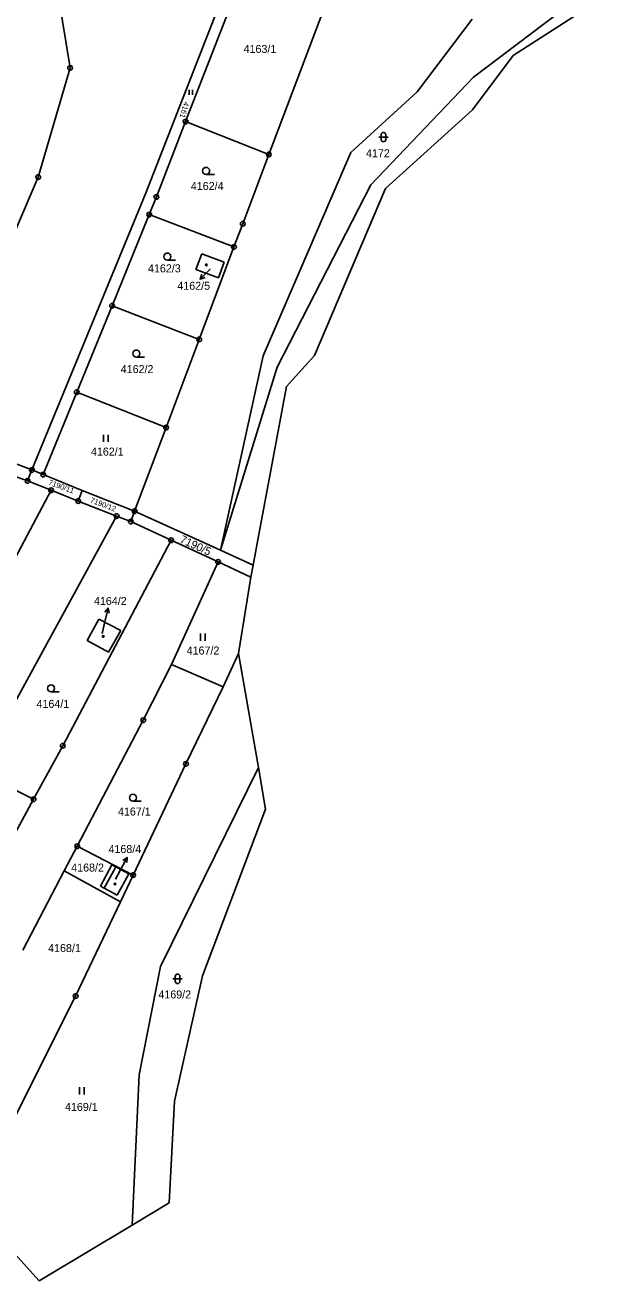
# Model space of a CAD drawing. Extents: x -593183 to -588034, y -1130415 to -1124994.
# Drawn here: x -589386 to -589260.6, y -1130146.7 to -1129879.8 of the extents above; entities that cross this region are included whole.
import ezdxf

# ---------------------------------------------------------------- set-up
doc = ezdxf.new("R2010")
doc.units = 0
for name, color, linetype in [('Vrstva 1', 7, 'Continuous'), ('Vrstva 13', 7, 'Continuous'), ('Vrstva 16', 7, 'Continuous'), ('Vrstva 18', 7, 'Continuous'), ('Vrstva 19', 7, 'Continuous'), ('Vrstva 24', 7, 'Continuous'), ('Vrstva 25', 7, 'Continuous'), ('Vrstva 4', 7, 'Continuous')]:
    doc.layers.add(name, color=color, linetype=linetype)

msp = doc.modelspace()

# ---------------------------------------------------------------- linework, layer by layer
at = {"layer": 'Vrstva 1'}
for p, q in [((-589337.86, -1129857.72), (-589360.4, -1129915.68)), ((-589335.99, -1129859.29), (-589351.9, -1129900.3)), ((-589380.07, -1129866.35), (-589376.43, -1129888.91)), ((-589319.3, -1129867.68), (-589334.25, -1129907.28)), ((-589290.81, -1129890.88), (-589272.57, -1129877.06)), ((-589291.07, -1129878.55), (-589302.73, -1129893.99)), ((-589383.19, -1129912.1), (-589376.43, -1129888.91)), ((-589312.62, -1129913.74), (-589290.81, -1129890.88)), ((-589302.73, -1129893.99), (-589316.85, -1129906.87)), ((-589351.9, -1129900.3), (-589358.11, -1129916.32)), ((-589334.25, -1129907.28), (-589351.9, -1129900.3)), ((-589316.85, -1129906.87), (-589335.43, -1129950.05)), ((-589339.79, -1129922.02), (-589334.25, -1129907.28)), ((-589383.19, -1129912.1), (-589398.51, -1129947.78)), ((-589332.49, -1129952.52), (-589312.62, -1129913.74)), ((-589360.4, -1129915.68), (-589384.52, -1129974.34)), ((-589358.11, -1129916.32), (-589359.63, -1129920.06)), ((-589359.63, -1129920.06), (-589367.53, -1129939.45)), ((-589341.64, -1129926.94), (-589359.63, -1129920.06)), ((-589341.64, -1129926.94), (-589339.79, -1129922.02)), ((-589349.72, -1129931.76), (-589348.46, -1129928.43)), ((-589349.02, -1129946.6), (-589341.64, -1129926.94)), ((-589343.72, -1129930.18), (-589348.46, -1129928.43)), ((-589344.95, -1129933.51), (-589343.72, -1129930.18)), ((-589349.72, -1129931.76), (-589344.95, -1129933.51)), ((-589367.53, -1129939.45), (-589375.01, -1129957.8)), ((-589349.02, -1129946.6), (-589367.53, -1129939.45)), ((-589356.05, -1129965.32), (-589349.02, -1129946.6)), ((-589344.47, -1129991.4), (-589335.43, -1129950.05)), ((-589332.49, -1129952.52), (-589344.47, -1129991.4)), ((-589382.14, -1129975.3), (-589375.01, -1129957.8)), ((-589375.01, -1129957.8), (-589356.05, -1129965.32)), ((-589356.05, -1129965.32), (-589362.73, -1129983.11)), ((-589392.76, -1129971.22), (-589384.52, -1129974.34)), ((-589387.91, -1129975.78), (-589385.47, -1129976.67)), ((-589384.52, -1129974.34), (-589385.47, -1129976.67)), ((-589384.52, -1129974.34), (-589382.14, -1129975.3)), ((-589382.14, -1129975.3), (-589373.87, -1129978.73)), ((-589448.16, -1130106.53), (-589380.48, -1129978.66)), ((-589385.47, -1129976.67), (-589380.48, -1129978.66)), ((-589380.48, -1129978.66), (-589374.71, -1129980.93)), ((-589373.87, -1129978.73), (-589374.71, -1129980.93)), ((-589373.87, -1129978.73), (-589362.73, -1129983.11)), ((-589374.71, -1129980.93), (-589366.55, -1129984.14)), ((-589366.55, -1129984.14), (-589396.22, -1130038.45)), ((-589366.55, -1129984.14), (-589363.54, -1129985.3)), ((-589362.73, -1129983.11), (-589363.54, -1129985.3)), ((-589362.73, -1129983.11), (-589344.47, -1129991.4)), ((-589363.54, -1129985.3), (-589354.98, -1129989.26)), ((-589377.99, -1130032.95), (-589354.98, -1129989.26)), ((-589354.98, -1129989.26), (-589345.01, -1129993.86)), ((-589344.47, -1129991.4), (-589337.56, -1129994.54)), ((-589345.01, -1129993.86), (-589354.92, -1130015.65)), ((-589345.01, -1129993.86), (-589338.04, -1129997.09)), ((-589372.81, -1130010.59), (-589370.33, -1130006.01)), ((-589370.33, -1130006.01), (-589365.65, -1130008.46)), ((-589365.65, -1130008.46), (-589368.28, -1130013.08)), ((-589368.28, -1130013.08), (-589372.81, -1130010.59)), ((-589343.95, -1130020.45), (-589340.67, -1130013.3)), ((-589354.92, -1130015.65), (-589360.91, -1130027.52)), ((-589354.92, -1130015.65), (-589343.95, -1130020.45)), ((-589351.83, -1130036.8), (-589343.95, -1130020.45)), ((-589360.91, -1130027.52), (-589374.93, -1130054.3)), ((-589384.17, -1130044.3), (-589377.99, -1130032.95)), ((-589351.83, -1130036.8), (-589363.05, -1130060.42)), ((-589357.22, -1130079.83), (-589336.47, -1130037.56)), ((-589396.22, -1130038.45), (-589384.17, -1130044.3)), ((-589412.84, -1130097.01), (-589384.17, -1130044.3)), ((-589377.67, -1130059.53), (-589374.93, -1130054.3)), ((-589374.93, -1130054.3), (-589363.05, -1130060.42)), ((-589370.01, -1130062.75), (-589367.54, -1130058.24)), ((-589367.54, -1130058.24), (-589366.7, -1130058.69)), ((-589366.7, -1130058.69), (-589363.99, -1130060.18)), ((-589377.67, -1130059.53), (-589386.48, -1130076.36)), ((-589365.73, -1130066.07), (-589377.67, -1130059.53)), ((-589363.99, -1130060.18), (-589366.46, -1130064.7)), ((-589363.05, -1130060.42), (-589365.73, -1130066.07)), ((-589369.18, -1130063.21), (-589370.01, -1130062.75)), ((-589366.46, -1130064.7), (-589369.18, -1130063.21)), ((-589365.73, -1130066.07), (-589375.25, -1130086.12)), ((-589357.22, -1130079.83), (-589361.75, -1130102.88)), ((-589391.52, -1130118.39), (-589375.25, -1130086.12)), ((-589361.75, -1130102.88), (-589363.27, -1130134.81))]:
    msp.add_line(p, q, dxfattribs=at)
at = {"layer": 'Vrstva 13'}
for p, q in [((-589282.35, -1129886.23), (-589260.58, -1129872.19)), ((-589291.01, -1129897.84), (-589282.35, -1129886.23)), ((-589309.51, -1129914.51), (-589291.01, -1129897.84)), ((-589324.52, -1129950.01), (-589309.51, -1129914.51)), ((-589330.5, -1129956.62), (-589324.52, -1129950.01)), ((-589336.57, -1129989.18), (-589330.5, -1129956.62)), ((-589337.56, -1129994.54), (-589336.57, -1129989.18)), ((-589338.04, -1129997.09), (-589337.56, -1129994.54)), ((-589340.67, -1130013.3), (-589338.04, -1129997.09)), ((-589336.47, -1130037.56), (-589340.67, -1130013.3)), ((-589334.94, -1130046.43), (-589336.47, -1130037.56)), ((-589348.34, -1130081.81), (-589334.94, -1130046.43)), ((-589354.27, -1130108.46), (-589348.34, -1130081.81)), ((-589355.4, -1130130.08), (-589354.27, -1130108.46)), ((-589397.6, -1130130.44), (-589382.99, -1130146.65)), ((-589363.27, -1130134.81), (-589355.4, -1130130.08)), ((-589382.99, -1130146.65), (-589363.27, -1130134.81))]:
    msp.add_line(p, q, dxfattribs=at)
at = {"layer": 'Vrstva 16'}
for p, q in [((-589346.71, -1129931.68), (-589346.73, -1129931.69)), ((-589369.62, -1130009.06), (-589369.05, -1130006.61)), ((-589366.8, -1130061.3), (-589365.74, -1130059.3))]:
    msp.add_line(p, q, dxfattribs=at)
at = {"layer": 'Vrstva 24'}
for centre, radius in [((-589376.43, -1129888.91), 0.5), ((-589376.43, -1129888.91), 0.0327), ((-589351.9, -1129900.3), 0.5), ((-589351.9, -1129900.3), 0.0327), ((-589334.25, -1129907.28), 0.5), ((-589334.25, -1129907.28), 0.0327), ((-589383.19, -1129912.1), 0.5), ((-589383.19, -1129912.1), 0.0327), ((-589358.11, -1129916.32), 0.5), ((-589358.11, -1129916.32), 0.0327), ((-589359.63, -1129920.06), 0.5), ((-589359.63, -1129920.06), 0.0327), ((-589339.79, -1129922.02), 0.5), ((-589339.79, -1129922.02), 0.0327), ((-589341.64, -1129926.94), 0.5), ((-589341.64, -1129926.94), 0.0327), ((-589367.53, -1129939.45), 0.5), ((-589367.53, -1129939.45), 0.0327), ((-589349.02, -1129946.6), 0.5), ((-589349.02, -1129946.6), 0.0327), ((-589375.01, -1129957.8), 0.5), ((-589375.01, -1129957.8), 0.0327), ((-589356.05, -1129965.32), 0.5), ((-589356.05, -1129965.32), 0.0327), ((-589385.47, -1129976.67), 0.5), ((-589384.52, -1129974.34), 0.5), ((-589384.52, -1129974.34), 0.0327), ((-589382.14, -1129975.3), 0.5), ((-589382.14, -1129975.3), 0.0327), ((-589385.47, -1129976.67), 0.0327), ((-589380.48, -1129978.66), 0.5), ((-589380.48, -1129978.66), 0.0327), ((-589374.71, -1129980.93), 0.5), ((-589374.71, -1129980.93), 0.0327), ((-589366.55, -1129984.14), 0.5), ((-589366.55, -1129984.14), 0.0327), ((-589362.73, -1129983.11), 0.5), ((-589362.73, -1129983.11), 0.0327), ((-589363.54, -1129985.3), 0.5), ((-589363.54, -1129985.3), 0.0327), ((-589354.98, -1129989.26), 0.5), ((-589354.98, -1129989.26), 0.0327), ((-589345.01, -1129993.86), 0.5), ((-589345.01, -1129993.86), 0.0327), ((-589360.91, -1130027.52), 0.5), ((-589360.91, -1130027.52), 0.0327), ((-589377.99, -1130032.95), 0.5), ((-589377.99, -1130032.95), 0.0327), ((-589351.83, -1130036.8), 0.5), ((-589351.83, -1130036.8), 0.0327), ((-589384.17, -1130044.3), 0.5), ((-589384.17, -1130044.3), 0.0327), ((-589374.93, -1130054.3), 0.5), ((-589374.93, -1130054.3), 0.0327), ((-589363.05, -1130060.42), 0.5), ((-589363.05, -1130060.42), 0.0327), ((-589375.25, -1130086.12), 0.5), ((-589375.25, -1130086.12), 0.0327)]:
    msp.add_circle(centre, radius, dxfattribs=at)
at = {"layer": 'Vrstva 25'}
for p, q in [((-589351.16, -1129893.59), (-589351.16, -1129894.59)), ((-589350.47, -1129894.59), (-589350.47, -1129893.59)), ((-589310.93, -1129903.61), (-589308.93, -1129903.61)), ((-589310.43, -1129904.11), (-589310.43, -1129903.11)), ((-589309.43, -1129903.11), (-589309.43, -1129904.11)), ((-589345.81, -1129911.53), (-589347.56, -1129911.53)), ((-589354.03, -1129929.73), (-589355.78, -1129929.73)), ((-589346.73, -1129931.69), (-589348.85, -1129933.81)), ((-589360.61, -1129950.35), (-589362.36, -1129950.35)), ((-589369.34, -1129966.84), (-589369.34, -1129968.34)), ((-589368.32, -1129968.34), (-589368.32, -1129966.84)), ((-589369.05, -1130006.61), (-589368.37, -1130003.69)), ((-589348.76, -1130009.11), (-589348.76, -1130010.61)), ((-589347.73, -1130010.61), (-589347.73, -1130009.11)), ((-589378.72, -1130021.48), (-589380.47, -1130021.48)), ((-589361.34, -1130044.73), (-589363.09, -1130044.73)), ((-589365.74, -1130059.3), (-589364.34, -1130056.65)), ((-589354.63, -1130082.47), (-589352.63, -1130082.47)), ((-589354.13, -1130082.97), (-589354.13, -1130081.97)), ((-589353.13, -1130081.97), (-589353.13, -1130082.97)), ((-589374.45, -1130105.51), (-589374.45, -1130107.01)), ((-589373.43, -1130107.01), (-589373.43, -1130105.51))]:
    msp.add_line(p, q, dxfattribs=at)
for points in [[(-589347.79, -1129933.46), (-589348.85, -1129933.81), (-589348.5, -1129932.75)], [(-589369.08, -1130004.55), (-589368.37, -1130003.69), (-589368.11, -1130004.78)], [(-589365.25, -1130057.3), (-589364.34, -1130056.65), (-589364.36, -1130057.77)]]:
    msp.add_lwpolyline(points, dxfattribs=at)
for centre, radius in [((-589347.56, -1129910.78), 0.75), ((-589355.78, -1129928.98), 0.75), ((-589347.52, -1129930.76), 0.175), ((-589347.52, -1129930.76), 0.15), ((-589362.36, -1129949.6), 0.75), ((-589369.41, -1130009.7), 0.175), ((-589369.41, -1130009.7), 0.15), ((-589380.47, -1130020.73), 0.75), ((-589363.09, -1130043.98), 0.75), ((-589366.91, -1130062.31), 0.175), ((-589366.91, -1130062.31), 0.15)]:
    msp.add_circle(centre, radius, dxfattribs=at)
for centre, start, end in [((-589309.93, -1129903.11), 90, 180), ((-589309.93, -1129904.11), 180, 270), ((-589309.93, -1129903.11), 0, 90), ((-589309.93, -1129904.11), 270, 0), ((-589353.63, -1130081.97), 90, 180), ((-589353.63, -1130082.97), 180, 270), ((-589353.63, -1130081.97), 0, 90), ((-589353.63, -1130082.97), 270, 0)]:
    msp.add_arc(centre, 0.5, start, end, dxfattribs=at)
at = {"layer": 'Vrstva 4'}
msp.add_line((-589366.7, -1130058.69), (-589369.18, -1130063.21), dxfattribs=at)

# ---------------------------------------------------------------- texts
at = {"layer": 'Vrstva 16'}
for s, p in [('4162/5', (-589353.67, -1129936.04)), ('4164/2', (-589371.37, -1130003.02)), ('4168/4', (-589368.29, -1130055.73))]:
    msp.add_text(s, height=1.7, dxfattribs=at).set_placement(p)
at = {"layer": 'Vrstva 18'}
for s, p in [('4163/1', (-589339.61, -1129885.72)), ('4172', (-589313.62, -1129907.88)), ('4162/4', (-589350.8, -1129914.84)), ('4162/3', (-589359.9, -1129932.35)), ('4162/2', (-589365.69, -1129953.75)), ('4162/1', (-589372.01, -1129971.28)), ('4167/2', (-589351.7, -1130013.55)), ('4164/1', (-589383.56, -1130024.89)), ('4167/1', (-589366.27, -1130047.76)), ('4168/2', (-589376.2, -1130059.67)), ('4168/1', (-589381.1, -1130076.78)), ('4169/2', (-589357.69, -1130086.63)), ('4169/1', (-589377.52, -1130110.53))]:
    msp.add_text(s, height=1.7, dxfattribs=at).set_placement(p)
for s, height, rotation, p in [('4161', 1.14, 254.0546, (-589352.23, -1129896)), ('7190/11', 1.14, 340.0169, (-589381.15, -1129977.43)), ('7190/12', 1.14, 339.1456, (-589372.28, -1129981.19)), ('7190/5', 1.7, 335.2605, (-589353.29, -1129989.67))]:
    msp.add_text(s, height=height, rotation=rotation, dxfattribs=at).set_placement(p)
at = {"layer": 'Vrstva 19'}
for s, p in [('4162/5', (-589346.91, -1129931.68)), ('4164/2', (-589369.62, -1130009.06)), ('4168/4', (-589366.8, -1130061.3))]:
    msp.add_text(s, height=0.1, dxfattribs=at).set_placement(p)

doc.saveas('drawing.dxf')
